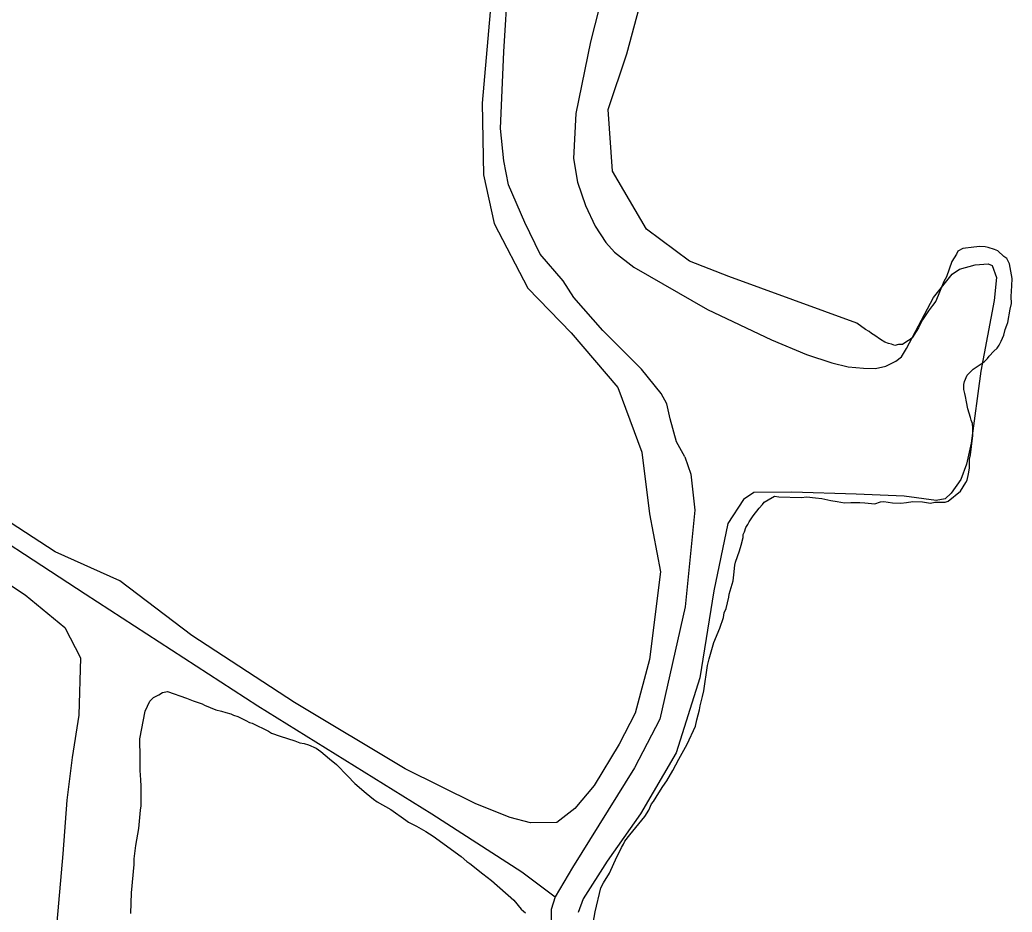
# Model space of a CAD drawing. Extents: x 3715084 to 3753216, y 488173 to 513963.
# Drawn here: x 3720247 to 3721100, y 498029 to 498796 of the extents above; entities that cross this region are included whole.
import ezdxf

# ---------------------------------------------------------------- set-up
doc = ezdxf.new("R2010")
doc.units = 0
doc.layers.add('V-SITE-VEGE', color=7, linetype='Continuous')
doc.layers.add('V-TOPO-SHOR', color=7, linetype='Continuous')

msp = doc.modelspace()

# ---------------------------------------------------------------- linework, layer by layer
at = {"layer": 'V-SITE-VEGE'}
for p, q in [((3720768.74, 498767.18), (3720781.84, 498815.08)), ((3720752.84, 498719.23), (3720768.74, 498767.18)), ((3720756.66, 498666.05), (3720752.84, 498719.23)), ((3720785.64, 498616.15), (3720756.66, 498666.05)), ((3720822.6, 498588.82), (3720785.64, 498616.15)), ((3721053.5, 498597.44), (3721052.35, 498594.75)), ((3721057.91, 498599.5), (3721053.5, 498597.44)), ((3721060.09, 498599.99), (3721057.91, 498599.5)), ((3721065, 498600.41), (3721060.09, 498599.99)), ((3721072.09, 498601.32), (3721065, 498600.41)), ((3721076.98, 498601.19), (3721072.09, 498601.32)), ((3721079.68, 498600.58), (3721076.98, 498601.19)), ((3721085.07, 498598.81), (3721079.68, 498600.58)), ((3721087.76, 498597.65), (3721085.07, 498598.81)), ((3721093.07, 498592.62), (3721087.76, 498597.65)), ((3720856.49, 498575.45), (3720822.6, 498588.82)), ((3721048.38, 498588.33), (3721043.7, 498575.4)), ((3721052.35, 498594.75), (3721048.38, 498588.33)), ((3721095.75, 498590.93), (3721093.07, 498592.62)), ((3721097.81, 498586.52), (3721095.75, 498590.93)), ((3721100.2, 498573.96), (3721097.81, 498586.52)), ((3720966.56, 498535.51), (3720856.49, 498575.45)), ((3721041.41, 498571.11), (3721034.47, 498554.43)), ((3721043.7, 498575.4), (3721041.41, 498571.11)), ((3721100.04, 498567.44), (3721100.2, 498573.96)), ((3721099.26, 498558.21), (3721100.04, 498567.44)), ((3721034.47, 498554.43), (3721031.65, 498550.7)), ((3721099.65, 498552.23), (3721099.26, 498558.21)), ((3721028.27, 498545.89), (3721026.01, 498542.69)), ((3721031.65, 498550.7), (3721028.27, 498545.89)), ((3721096.52, 498535.99), (3721098.44, 498547.36)), ((3721098.44, 498547.36), (3721099.65, 498552.23)), ((3721022.04, 498536.27), (3721021.3, 498534.72)), ((3721023.18, 498538.41), (3721022.04, 498536.27)), ((3721026.01, 498542.69), (3721023.18, 498538.41)), ((3721095.59, 498533.65), (3721096.52, 498535.99)), ((3720974.03, 498529.88), (3720966.56, 498535.51)), ((3720977.25, 498528.17), (3720974.03, 498529.88)), ((3720979.38, 498526.48), (3720977.25, 498528.17)), ((3721019.74, 498531.43), (3721014.08, 498522.88)), ((3721021.3, 498534.72), (3721019.74, 498531.43)), ((3721092.98, 498525.21), (3721094.19, 498530.07)), ((3721094.19, 498530.07), (3721095.59, 498533.65)), ((3720982.06, 498524.78), (3720979.38, 498526.48)), ((3720986.86, 498521.4), (3720982.06, 498524.78)), ((3720990.61, 498519.12), (3720986.86, 498521.4)), ((3720993.84, 498517.96), (3720990.61, 498519.12)), ((3721009.65, 498519.73), (3721005.78, 498517.11)), ((3721012.41, 498521.29), (3721009.65, 498519.73)), ((3721014.08, 498522.88), (3721012.41, 498521.29)), ((3721088.95, 498516.61), (3721090.67, 498519.83)), ((3721090.67, 498519.83), (3721092.98, 498525.21)), ((3720996.55, 498517.34), (3720993.84, 498517.96)), ((3720999.23, 498516.19), (3720996.55, 498517.34)), ((3721002.52, 498517.19), (3720999.23, 498516.19)), ((3721005.78, 498517.11), (3721002.52, 498517.19)), ((3721080.55, 498507.04), (3721084.47, 498511.29)), ((3721084.47, 498511.29), (3721087.25, 498513.94)), ((3721087.25, 498513.94), (3721088.95, 498516.61)), ((3721071.09, 498498.59), (3721076.08, 498502.26)), ((3721076.08, 498502.26), (3721078.87, 498504.91)), ((3721078.87, 498504.91), (3721080.55, 498507.04)), ((3721061.65, 498490.67), (3721066.68, 498495.98)), ((3721066.68, 498495.98), (3721071.09, 498498.59)), ((3721058.73, 498482.59), (3721059.34, 498485.29)), ((3721059.34, 498485.29), (3721061.65, 498490.67)), ((3721058.62, 498478.24), (3721058.73, 498482.59)), ((3721059.62, 498474.96), (3721058.62, 498478.24)), ((3721060.09, 498472.23), (3721059.62, 498474.96)), ((3721061.06, 498467.85), (3721060.09, 498472.23)), ((3721062, 498461.85), (3721061.06, 498467.85)), ((3721064.52, 498454.17), (3721062, 498461.85)), ((3721065.01, 498451.98), (3721064.52, 498454.17)), ((3721066.03, 498449.24), (3721065.01, 498451.98)), ((3721066.48, 498445.42), (3721066.03, 498449.24)), ((3721066.31, 498438.9), (3721066.48, 498445.42)), ((3721064.25, 498422.1), (3721066.31, 498438.9)), ((3721063.41, 498410.71), (3721063.61, 498418.31)), ((3721063.61, 498418.31), (3721064.25, 498422.1)), ((3721062.74, 498405.83), (3721063.41, 498410.71)), ((3721060.38, 498398.28), (3721061.52, 498400.42)), ((3721061.52, 498400.42), (3721062.74, 498405.83)), ((3721055.84, 498390.79), (3721060.38, 498398.28)), ((3720887.06, 498381.5), (3720890.37, 498383.59)), ((3720890.37, 498383.59), (3720895.89, 498386.72)), ((3720895.89, 498386.72), (3720899.68, 498386.07)), ((3720899.68, 498386.07), (3720918.7, 498385.59)), ((3720918.7, 498385.59), (3720923.6, 498386.01)), ((3720923.6, 498386.01), (3720931.19, 498385.27)), ((3720931.19, 498385.27), (3720936.61, 498384.59)), ((3720936.61, 498384.59), (3720944.18, 498382.76)), ((3720944.18, 498382.76), (3720949.6, 498382.08)), ((3721045.29, 498382.35), (3721055.84, 498390.79)), ((3720877.52, 498369.79), (3720882.57, 498376.18)), ((3720882.57, 498376.18), (3720885.37, 498379.37)), ((3720885.37, 498379.37), (3720887.06, 498381.5)), ((3720949.6, 498382.08), (3720956.09, 498380.83)), ((3720956.09, 498380.83), (3720961.54, 498381.23)), ((3720961.54, 498381.23), (3720969.14, 498381.04)), ((3720969.14, 498381.04), (3720973.49, 498380.93)), ((3720973.49, 498380.93), (3720982.17, 498380.16)), ((3720982.17, 498380.16), (3720987.1, 498381.66)), ((3720987.1, 498381.66), (3720989.83, 498382.14)), ((3720989.83, 498382.14), (3720997.41, 498380.86)), ((3720997.41, 498380.86), (3721004.47, 498380.68)), ((3721004.47, 498380.68), (3721009.38, 498381.1)), ((3721009.38, 498381.1), (3721014.84, 498382.04)), ((3721014.84, 498382.04), (3721022.99, 498381.84)), ((3721022.99, 498381.84), (3721030.02, 498380.57)), ((3721030.02, 498380.57), (3721033.85, 498381.56)), ((3721033.85, 498381.56), (3721042.55, 498381.34)), ((3721042.55, 498381.34), (3721045.29, 498382.35)), ((3720151.87, 498367.09), (3720251.52, 498301.84)), ((3720874.12, 498364.44), (3720877.52, 498369.79)), ((3720870.09, 498355.84), (3720871.28, 498359.61)), ((3720871.28, 498359.61), (3720872.98, 498362.29)), ((3720872.98, 498362.29), (3720874.12, 498364.44)), ((3720867.08, 498344.5), (3720868.88, 498350.98)), ((3720868.88, 498350.98), (3720868.95, 498353.7)), ((3720868.95, 498353.7), (3720870.09, 498355.84)), ((3720865.87, 498339.64), (3720867.08, 498344.5)), ((3720862.36, 498329.94), (3720865.87, 498339.64)), ((3720861, 498319.1), (3720861.75, 498327.24)), ((3720861.75, 498327.24), (3720862.36, 498329.94)), ((3720860.31, 498313.68), (3720861, 498319.1)), ((3720856.77, 498302.36), (3720860.31, 498313.68)), ((3720251.52, 498301.84), (3720285.65, 498273.63)), ((3720854.27, 498289.92), (3720856.7, 498299.64)), ((3720856.7, 498299.64), (3720856.77, 498302.36)), ((3720852.54, 498286.15), (3720854.27, 498289.92)), ((3720848.95, 498273.2), (3720851.91, 498282.37)), ((3720851.91, 498282.37), (3720852.54, 498286.15)), ((3720285.65, 498273.63), (3720298.92, 498247.56)), ((3720843.74, 498260.83), (3720848.95, 498273.2)), ((3720839.58, 498246.8), (3720843.74, 498260.83)), ((3720298.92, 498247.56), (3720297.67, 498198.28)), ((3720838.34, 498240.85), (3720839.58, 498246.8)), ((3720835.07, 498219.18), (3720838.34, 498240.85)), ((3720358.52, 498210.38), (3720361.87, 498213.55)), ((3720361.87, 498213.55), (3720366.27, 498215.62)), ((3720366.27, 498215.62), (3720369.59, 498217.71)), ((3720369.59, 498217.71), (3720373.96, 498218.68)), ((3720373.96, 498218.68), (3720390.12, 498212.83)), ((3720390.12, 498212.83), (3720396.04, 498210.51)), ((3720832.02, 498206.22), (3720833.86, 498214.32)), ((3720833.86, 498214.32), (3720835.07, 498219.18)), ((3720354.5, 498201.78), (3720358.52, 498210.38)), ((3720396.04, 498210.51), (3720403.59, 498208.14)), ((3720403.59, 498208.14), (3720405.74, 498207)), ((3720405.74, 498207), (3720415.42, 498202.94)), ((3720831.39, 498202.97), (3720832.02, 498206.22)), ((3720297.67, 498198.28), (3720291.92, 498161.97)), ((3720350.09, 498177.97), (3720354.5, 498201.78)), ((3720415.42, 498202.94), (3720420.28, 498201.73)), ((3720420.28, 498201.73), (3720424.06, 498200.55)), ((3720424.06, 498200.55), (3720428.38, 498199.35)), ((3720428.38, 498199.35), (3720430.52, 498198.21)), ((3720430.52, 498198.21), (3720434.3, 498197.03)), ((3720434.3, 498197.03), (3720441.28, 498193.59)), ((3720829, 498194.33), (3720831.39, 498202.97)), ((3720441.28, 498193.59), (3720444.5, 498191.87)), ((3720444.5, 498191.87), (3720446.66, 498191.27)), ((3720446.66, 498191.27), (3720460.62, 498184.39)), ((3720820.85, 498173.34), (3720827.77, 498188.93)), ((3720827.77, 498188.93), (3720829, 498194.33)), ((3720349.96, 498173.08), (3720350.09, 498177.97)), ((3720460.62, 498184.39), (3720463.29, 498182.69)), ((3720463.29, 498182.69), (3720470.84, 498180.32)), ((3720470.84, 498180.32), (3720483.24, 498176.2)), ((3720350.34, 498166.55), (3720349.96, 498173.08)), ((3720483.24, 498176.2), (3720487.55, 498174.46)), ((3720487.55, 498174.46), (3720491.33, 498173.82)), ((3720491.33, 498173.82), (3720495.11, 498172.64)), ((3720495.11, 498172.64), (3720501.56, 498169.75)), ((3720501.56, 498169.75), (3720505.84, 498166.93)), ((3720813.45, 498160.47), (3720820.85, 498173.34)), ((3720291.92, 498161.97), (3720287.23, 498125.1)), ((3720350.48, 498150.78), (3720350.34, 498166.55)), ((3720505.84, 498166.93), (3720513.29, 498160.76)), ((3720513.29, 498160.76), (3720519.15, 498155.71)), ((3720519.15, 498155.71), (3720528.69, 498146.23)), ((3720808.31, 498150.82), (3720813.45, 498160.47)), ((3720350.81, 498142.62), (3720350.48, 498150.78)), ((3720528.69, 498146.23), (3720535.04, 498139.54)), ((3720803.19, 498141.71), (3720808.31, 498150.82)), ((3720351.21, 498137.17), (3720350.81, 498142.62)), ((3720351.33, 498120.31), (3720351.21, 498137.17)), ((3720535.04, 498139.54), (3720544.61, 498131.14)), ((3720796.4, 498131.55), (3720799.8, 498136.9)), ((3720799.8, 498136.9), (3720803.19, 498141.71)), ((3720544.61, 498131.14), (3720551.01, 498126.08)), ((3720791.86, 498124.06), (3720796.4, 498131.55)), ((3720287.23, 498125.1), (3720283.92, 498079.09)), ((3720350.69, 498116.52), (3720351.33, 498120.31)), ((3720551.01, 498126.08), (3720554.21, 498123.83)), ((3720554.21, 498123.83), (3720566, 498117)), ((3720787.87, 498116.55), (3720790.18, 498121.93)), ((3720790.18, 498121.93), (3720791.86, 498124.06)), ((3720349.2, 498100.79), (3720350.69, 498116.52)), ((3720566, 498117), (3720578.82, 498107.98)), ((3720771.55, 498095.22), (3720784.46, 498111.2)), ((3720784.46, 498111.2), (3720787.87, 498116.55)), ((3720346.65, 498086.18), (3720349.2, 498100.79)), ((3720578.82, 498107.98), (3720580.95, 498106.29)), ((3720580.95, 498106.29), (3720587.93, 498102.85)), ((3720587.93, 498102.85), (3720595.97, 498098.3)), ((3720595.97, 498098.3), (3720602.39, 498094.32)), ((3720602.39, 498094.32), (3720626.41, 498076.85)), ((3720767.07, 498089.9), (3720771.55, 498095.22)), ((3720345.28, 498074.8), (3720346.65, 498086.18)), ((3720763.06, 498081.84), (3720764.21, 498084.53)), ((3720764.21, 498084.53), (3720765.91, 498087.21)), ((3720765.91, 498087.21), (3720767.07, 498089.9)), ((3720283.92, 498079.09), (3720278.67, 498020.26)), ((3720626.41, 498076.85), (3720631.19, 498072.39)), ((3720753.86, 498062.51), (3720760.2, 498076.48)), ((3720760.2, 498076.48), (3720763.06, 498081.84)), ((3720342.9, 498045.5), (3720345.15, 498069.91)), ((3720345.15, 498069.91), (3720345.28, 498074.8)), ((3720631.19, 498072.39), (3720633.86, 498070.69)), ((3720633.86, 498070.69), (3720645.05, 498061.7)), ((3720645.05, 498061.7), (3720648.79, 498058.89)), ((3720648.79, 498058.89), (3720652.52, 498056.07)), ((3720748.75, 498053.94), (3720753.86, 498062.51)), ((3720652.52, 498056.07), (3720671.66, 498039.27)), ((3720741.59, 498029.11), (3720746.47, 498049.65)), ((3720746.47, 498049.65), (3720748.75, 498053.94)), ((3720342.44, 498027.57), (3720342.9, 498045.5)), ((3720671.66, 498039.27), (3720677.99, 498031.5)), ((3720677.99, 498031.5), (3720680.12, 498029.82)), ((3720680.12, 498029.82), (3720681.71, 498028.15)), ((3720739.04, 498014.5), (3720741.59, 498029.11))]:
    msp.add_line(p, q, dxfattribs=at)
msp.add_lwpolyline([(3720651.23, 498803.16), (3720644.33, 498724.54), (3720645.5, 498662.9), (3720654.71, 498621.03), (3720683.8, 498565.53), (3720720.97, 498526.99), (3720761.11, 498480.11), (3720781.79, 498424.44), (3720788.41, 498371.32), (3720797.94, 498321.41), (3720788.46, 498246.06), (3720775.95, 498199.95), (3720762.31, 498173.3), (3720740.89, 498137.68), (3720724.2, 498118.13), (3720708.77, 498106.1), (3720686.09, 498105.6), (3720668.39, 498110.37), (3720638.99, 498121.91), (3720578.21, 498152.07), (3720483.02, 498209.03), (3720394.88, 498266.87), (3720332.91, 498313.8), (3720277.16, 498338.79), (3720212.83, 498380.63)], dxfattribs=at)
at = {"layer": 'V-TOPO-SHOR'}
for points in [[(3720818.71, 498420.41), (3720811.49, 498433.27), (3720806.15, 498453.02), (3720803.19, 498466.05), (3720798.51, 498474.98), (3720781.42, 498495.86), (3720748.3, 498529.06), (3720723.4, 498557.46), (3720714.1, 498571.72), (3720694.26, 498594.8), (3720681.11, 498622.07), (3720666.96, 498654.28), (3720662.96, 498674.96), (3720660.17, 498702.88), (3720662.97, 498768.8), (3720666.78, 498829.33)], [(3720748.61, 498820.51), (3720737.7, 498777.44), (3720724.89, 498715.84), (3720722.92, 498677.01), (3720726.47, 498656.77), (3720733.17, 498636.6), (3720741.63, 498618.71), (3720750.92, 498604.91), (3720758.3, 498596.47), (3720774.78, 498583.71), (3720838.19, 498547.02), (3720893.28, 498521)], [(3721009.36, 498513.74), (3721032.43, 498557.49), (3721048.74, 498577.65), (3721054.98, 498581.83), (3721068.44, 498585.7), (3721079.71, 498586.36), (3721082.89, 498585.07), (3721086.7, 498574.77), (3721084.82, 498554.88), (3721073.34, 498494.21), (3721065.05, 498432.24), (3721060.89, 498414.12), (3721056.17, 498400.95), (3721047.83, 498389.06), (3721042.5, 498384.44), (3721034.86, 498382.94), (3721007.27, 498386.48), (3720966.18, 498388.4), (3720910.66, 498390.05), (3720878.15, 498389.68)], [(3720893.28, 498521), (3720923.29, 498508.49), (3720945.08, 498501.24), (3720959.13, 498497.9), (3720972.24, 498496.79), (3720982.62, 498496.54), (3720991.6, 498498.51), (3721000.09, 498502.74), (3721004.99, 498506.44), (3721009.36, 498513.74)], [(3720818.71, 498420.41), (3720823.96, 498405.62), (3720827.25, 498374.56), (3720818.92, 498291.39), (3720797.3, 498194.88), (3720775.54, 498152.96), (3720722.14, 498067.13), (3720707.28, 498042.03), (3720703.88, 498031.14), (3720703.68, 498017.6)], [(3720878.15, 498389.68), (3720869.24, 498383.65), (3720855.65, 498363.09), (3720843.67, 498305.11), (3720831.56, 498230.44), (3720811.13, 498165.99), (3720780.55, 498113.52), (3720752, 498072.83), (3720731.42, 498040.4), (3720727.13, 498028.59)], [(3720184.26, 498379.89), (3720303.03, 498302.76), (3720451.5, 498206.33), (3720601.25, 498113.54), (3720678.44, 498063.59), (3720707.28, 498042.03)]]:
    msp.add_lwpolyline(points, dxfattribs=at)

doc.saveas('drawing.dxf')
